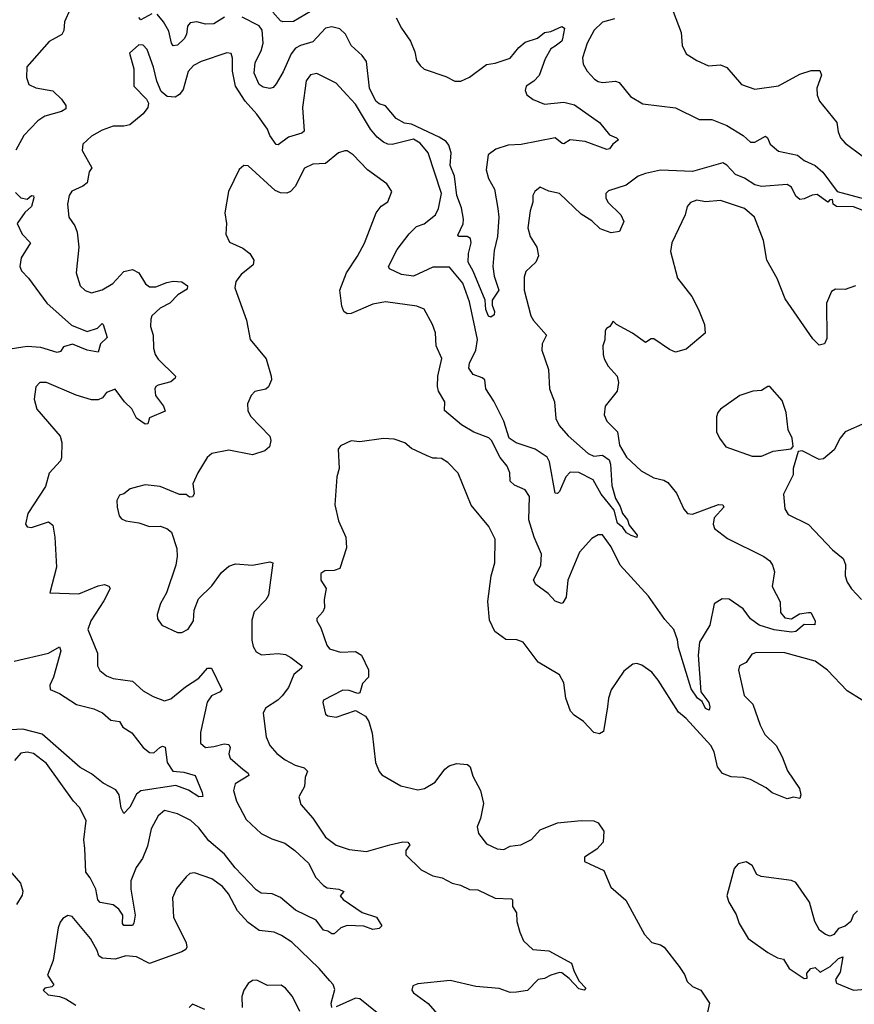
# Model space of a CAD drawing. Extents: x 2199565 to 2323334, y 894172 to 1018966.
# Tile 356 of 440: x 2271410 to 2275298, y 984699 to 989284. Entities that reach past the tile are written whole.
import ezdxf

# ---------------------------------------------------------------- set-up
doc = ezdxf.new("R2010")
doc.units = 0

msp = doc.modelspace()

# ---------------------------------------------------------------- linework, layer by layer
at = {"layer": '0CON10XD'}
for points in [[(2274428.8, 989388.8), (2274490.8, 989225), (2274495.8, 989165), (2274515.6, 989125.6), (2274565, 989094.2), (2274619.5, 989069.5), (2274675, 989073.8), (2274705, 989062), (2274772.6, 988982.6), (2274835, 988960.6), (2274945, 988976.9), (2275045, 989031.3), (2275097.8, 989047.8), (2275137.8, 989047.8), (2275145.7, 989025.7), (2275124.3, 988965), (2275125, 988932.5), (2275136.2, 988905), (2275216.9, 988805), (2275222.2, 988762.2), (2275234.2, 988735), (2275255, 988710), (2275335, 988650)], [(2271645, 989334), (2271618.8, 989275), (2271615.5, 989234.5), (2271605.8, 989215), (2271547.1, 989182.9), (2271442.9, 989065), (2271441.2, 989015), (2271453.4, 988983.4), (2271485, 988967.3), (2271565, 988952.5), (2271604.7, 988914.7), (2271625.7, 988885), (2271625, 988870), (2271605, 988856.7), (2271526.7, 988835), (2271495, 988813.5), (2271429.5, 988745), (2271392.6, 988677.4)], [(2272025, 989311), (2271975, 989283.3), (2271964.5, 989295)], [(2272365, 989296.6), (2272314.7, 989265.3), (2272276.4, 989263.6), (2272235, 989274.7), (2272205, 989270.4), (2272192.3, 989255), (2272186.9, 989215), (2272176.1, 989195), (2272145, 989165.9), (2272125, 989163.3), (2272117.1, 989175), (2272105, 989230.4), (2272079.5, 989275), (2272050, 989310)], [(2272791.3, 989338.7), (2272685, 989276.2), (2272635.8, 989274.2), (2272625, 989278.9), (2272589.4, 989319.4)], [(2273163.7, 989293.7), (2273188.8, 989245), (2273230.7, 989185), (2273251.3, 989135), (2273258.9, 989095), (2273275, 989070.5), (2273295, 989054.6), (2273395, 989019.2), (2273437.6, 988997.6), (2273465, 988997.7), (2273505, 989016.1), (2273585, 989075.4), (2273625, 989081.3), (2273695, 989104.5), (2273735.4, 989155), (2273765, 989179.7), (2273822.3, 989197.7), (2273855, 989225.5), (2273885, 989228.8), (2273935, 989253.3), (2273947.5, 989245), (2273939.2, 989195), (2273935, 989184.2), (2273905, 989160.6), (2273885, 989148.8), (2273857.6, 989102.4), (2273829.8, 989025), (2273805, 988997.8), (2273769.5, 988975), (2273765.5, 988955), (2273773.3, 988935), (2273802.6, 988912.6), (2273855, 988890.4), (2273945, 988899.7), (2273995, 988888.5), (2274111.9, 988805), (2274157.7, 988747.7), (2274190, 988735), (2274200, 988725), (2274173.3, 988705), (2274157.5, 988682.5), (2274145, 988680), (2274045, 988716.9), (2273975, 988724.3), (2273945, 988705.8), (2273937.3, 988707.3), (2273905, 988733.8), (2273746, 988704), (2273685, 988700), (2273628.9, 988681.1), (2273593.1, 988655), (2273583.8, 988585), (2273594.5, 988545), (2273622.2, 988495), (2273636.8, 988405), (2273641.8, 988365), (2273636.6, 988275), (2273621.1, 988208.9), (2273613.6, 988135), (2273620, 988090), (2273642.5, 988025), (2273611.2, 987978.8), (2273610.8, 987955), (2273622.5, 987925), (2273619.7, 987910.3), (2273605, 987899.2), (2273594.5, 987904.5), (2273581.1, 987935), (2273578.5, 987978.5), (2273522.9, 988112.9), (2273499.6, 988155), (2273500.3, 988195), (2273514, 988245), (2273509.6, 988265), (2273495, 988275.4), (2273455.5, 988275.5), (2273450.9, 988280.9), (2273476, 988334), (2273477.6, 988355), (2273468.9, 988408.9), (2273446.5, 988465), (2273436.4, 988556.4), (2273415.2, 988605), (2273420, 988665), (2273409.9, 988699.9), (2273397.1, 988717.1), (2273365, 988737.3), (2273235, 988797.2), (2273202.6, 988802.6), (2273163.6, 988823.6), (2273115, 988882.8), (2273085, 988892), (2273069.5, 988905), (2273039.1, 988965), (2273025, 989089.4), (2273005, 989117.9), (2272955, 989164.5), (2272927.6, 989217.6), (2272901.3, 989241.3), (2272865, 989251.9), (2272835, 989245.7), (2272775, 989180.7), (2272718.1, 989165), (2272695, 989151.3), (2272674.8, 989125.2), (2272637.8, 989042.2), (2272604.7, 988985.3), (2272590.8, 988969.2), (2272575, 988964.5), (2272545, 988969.6), (2272525, 988982.7), (2272502.7, 989035), (2272506.6, 989085), (2272535, 989138.9), (2272544.8, 989175), (2272540.3, 989235), (2272526.4, 989256.4), (2272445.9, 989295.9)], [(2274181.4, 989288.6), (2274125, 989272.9), (2274085.6, 989235), (2274053.6, 989175), (2274032.4, 989107.6), (2274035, 989077.5), (2274054.2, 989045), (2274087.5, 989007.5), (2274105, 988996.5), (2274125, 988991.8), (2274185, 988998.1), (2274202.4, 988992.4), (2274256, 988926), (2274313.3, 988893.3), (2274464.7, 988874.7), (2274575, 988819.6), (2274635, 988820.4), (2274705, 988791.3), (2274780, 988745), (2274815, 988713.5), (2274835.3, 988714.7), (2274885, 988742), (2274894.2, 988734.2), (2274905.7, 988705), (2274945, 988672.2), (2275033.7, 988653.7), (2275065, 988629.2), (2275115, 988605.6), (2275152, 988575), (2275217.5, 988485), (2275345, 988449.6)], [(2274258.3, 986881.7), (2274237.1, 986895), (2274220, 986920), (2274195, 986940), (2274180.2, 987000.2), (2274118.3, 987075), (2274081.2, 987141.2), (2274015, 987175.4), (2273975, 987177.5), (2273954.6, 987155), (2273925, 987087.5), (2273915, 987077.5), (2273905, 987078.8), (2273878.5, 987225), (2273866.7, 987246.7), (2273811.5, 987285), (2273723.3, 987313.3), (2273690.2, 987335), (2273665, 987415.4), (2273618.3, 987508.3), (2273581.5, 987565), (2273576.6, 987606.6), (2273565, 987616.7), (2273522.2, 987632.2), (2273502.1, 987662.1), (2273505.6, 987685), (2273534.7, 987745.3), (2273542.7, 987795), (2273505, 987971.2), (2273475, 988057.8), (2273412.6, 988132.6), (2273335, 988131.8), (2273245, 988090), (2273188.3, 988098.3), (2273132.5, 988125), (2273128.6, 988135), (2273168.2, 988215), (2273225, 988286.9), (2273258.7, 988321.3), (2273295, 988334.5), (2273346.7, 988375), (2273361.5, 988405), (2273374.6, 988475), (2273312.9, 988665), (2273275, 988710), (2273245, 988727.5), (2273145, 988703.4), (2273125, 988704.7), (2273104.8, 988714.8), (2273075, 988737.5), (2273044.2, 988774.2), (2272975, 988890.6), (2272934, 988934), (2272885, 988988.6), (2272795, 989033.1), (2272765, 989027.1), (2272745, 989000), (2272727.5, 988875), (2272735.3, 988764.7), (2272724, 988756), (2272662, 988738), (2272615, 988702.2), (2272605, 988703.1), (2272575.5, 988745), (2272563.9, 988775), (2272515, 988843.8), (2272461.1, 988905), (2272415.8, 988975), (2272400.8, 989045), (2272402.2, 989105), (2272395, 989126.7), (2272375, 989130), (2272255, 989089.6), (2272219.5, 989070.5), (2272195, 989043.8), (2272171.2, 988958.8), (2272154.5, 988935.5), (2272135, 988924.2), (2272097.1, 988927.1), (2272069.7, 988949.7), (2272048.3, 988998.3), (2272034, 989064), (2272003.6, 989145), (2271985, 989165.4), (2271965, 989166.7), (2271921.2, 989128.8), (2271942.5, 989055), (2271942.5, 988975), (2272001.2, 988915), (2272010, 988895), (2272006.7, 988875), (2271985, 988846.2), (2271923.3, 988795), (2271895, 988788.1), (2271845, 988788.1), (2271795, 988769.5), (2271745, 988741.9), (2271704, 988705), (2271700.8, 988675), (2271745.8, 988595), (2271734.5, 988575.5), (2271724.4, 988525), (2271705, 988508.9), (2271653.5, 988486.5), (2271641.2, 988465), (2271632.2, 988425), (2271639.5, 988365), (2271666.4, 988325), (2271678.5, 988295), (2271685.4, 988225), (2271673.3, 988105), (2271691.9, 988045), (2271715, 988022.9), (2271745, 988012.9), (2271795, 988026.4), (2271844.7, 988055.3), (2271895, 988111.4), (2271935, 988121.9), (2271965.4, 988105.4), (2271995.7, 988055), (2272015, 988040.9), (2272045, 988040.4), (2272095, 988061.1), (2272125, 988066.7), (2272165, 988063.1), (2272192, 988045), (2272189.7, 988030.3), (2272146.6, 988003.4), (2272109.2, 987965), (2272065, 987941.5), (2272026, 987905), (2272020.6, 987889.4), (2272020, 987855), (2272031.4, 987815), (2272034.3, 987755), (2272041.9, 987725), (2272055, 987702.9), (2272136.2, 987625), (2272133.8, 987615), (2272115, 987597.5), (2272055, 987581.9), (2272043.8, 987576.2), (2272039.4, 987565), (2272043.6, 987535), (2272080, 987485), (2272088.3, 987461.7), (2272015, 987430), (2272007.1, 987402.9), (2271995, 987401.4), (2271955, 987429.2), (2271932.6, 987472.6), (2271898.1, 987505), (2271855, 987564.2), (2271815, 987548.1), (2271795.8, 987524.2), (2271775, 987513.6), (2271744.6, 987514.6), (2271673.4, 987536.6), (2271535, 987595.6), (2271504.4, 987595.6), (2271485.6, 987574.4), (2271477.6, 987517.6), (2271490.3, 987470.3), (2271598.1, 987345), (2271606.9, 987315), (2271605.7, 987244.3), (2271600.3, 987229.7), (2271546.8, 987173.2), (2271529.8, 987110.2), (2271448.8, 986985), (2271436.7, 986935), (2271445, 986922.5), (2271465, 986920), (2271545, 986945.6), (2271565, 986930), (2271574.4, 986875), (2271582.2, 986735), (2271550, 986615), (2271685, 986610), (2271775, 986648.1), (2271805, 986654), (2271826.1, 986646.1), (2271831.2, 986635), (2271802.6, 986577.4), (2271741.5, 986485), (2271727.5, 986445), (2271772.5, 986335), (2271773.3, 986275), (2271783.8, 986253.8), (2271815, 986229.4), (2271845, 986216.9), (2271935, 986203.6), (2271985, 986158.6), (2272032, 986132), (2272085, 986112.9), (2272115, 986121.9), (2272182.7, 986177.3), (2272245, 986217.7), (2272285, 986264.4), (2272304.4, 986264.4), (2272351.2, 986165), (2272343.8, 986155), (2272304.1, 986135.9), (2272283.5, 986106.5), (2272252.5, 985965), (2272252.5, 985915), (2272275.7, 985895.7), (2272315, 985899.1), (2272362.8, 985912.8), (2272385, 985908.9), (2272390, 985895), (2272384.6, 985865), (2272390.5, 985845), (2272449.4, 985795), (2272474.3, 985775), (2272477.1, 985765), (2272413.9, 985726.1), (2272405.5, 985695), (2272419.6, 985645), (2272465, 985560), (2272535, 985495.4), (2272585, 985469.5), (2272645, 985448.9), (2272692.5, 985415), (2272755, 985356), (2272789.2, 985289.2), (2272825, 985252.5), (2272842.2, 985242.2), (2272896.2, 985235), (2272920, 985225), (2272903.8, 985205), (2272917.3, 985187.3), (2273005, 985127.1), (2273072, 985105), (2273097.5, 985065), (2273085, 985052.5), (2273055, 985047.5), (2273012.7, 985062.7), (2272935, 985066.2), (2272906.2, 985055), (2272875, 985027.5), (2272865, 985026.7), (2272845, 985040), (2272825, 985044), (2272791.3, 985091.3), (2272695, 985138.2), (2272625, 985196.2), (2272586.8, 985213.2), (2272535, 985216.5), (2272512.1, 985232.1), (2272414.4, 985334.4), (2272365, 985398.1), (2272290.9, 985460.9), (2272245, 985521.2), (2272207.8, 985555), (2272145, 985586.7), (2272085, 985601.5), (2272055, 985577.5), (2272023, 985517), (2272005.5, 985435), (2271981.9, 985378.1), (2271952.9, 985337.1), (2271928.7, 985275), (2271927.8, 985235), (2271947.7, 985115), (2271942.6, 985077.4), (2271935, 985066.9), (2271895, 985066.9), (2271888.5, 985075), (2271890.9, 985115), (2271872.8, 985142.8), (2271845, 985163.1), (2271785, 985173.8), (2271774.6, 985185), (2271764.6, 985235), (2271738.5, 985288.5), (2271717.6, 985315), (2271713.2, 985425), (2271709.7, 985465), (2271720.5, 985555), (2271688.9, 985615), (2271660.9, 985645), (2271535, 985820.7), (2271475, 985866.8), (2271445, 985873.4), (2271415, 985869.5), (2271385.3, 985834.7)], [(2274128.8, 987725), (2274132.5, 987705), (2274151.2, 987671.2), (2274193.8, 987625), (2274200, 987595), (2274194, 987555), (2274137.1, 987485), (2274132.5, 987445), (2274145.8, 987415), (2274194.3, 987365), (2274205, 987303.8), (2274237.4, 987247.4), (2274305, 987183.5), (2274365, 987151.5), (2274410.3, 987140.3), (2274428.9, 987128.9), (2274470.2, 987080.2), (2274504.2, 987005), (2274521.2, 986985), (2274545, 986982.2), (2274665, 987026.6), (2274685.5, 987025), (2274690, 987015), (2274645.4, 986965), (2274640.9, 986935), (2274646.9, 986915), (2274708, 986868), (2274876.7, 986785), (2274905, 986763.8), (2274917.5, 986745), (2274926.1, 986713.9), (2274916.2, 986645), (2274953.4, 986573.4), (2274954.3, 986524.3), (2274975, 986499.4), (2275005, 986494.6), (2275042.2, 986517.8), (2275085, 986524.5), (2275095, 986523.1), (2275116, 986485), (2275114.3, 986465.7), (2275065, 986467.7), (2275025, 986435.9), (2275005, 986432.7), (2274925, 986443.7), (2274855, 986464.8), (2274815, 986494.1), (2274780.6, 986540.6), (2274715, 986586.2), (2274682.6, 986587.4), (2274646, 986564), (2274624.6, 986465), (2274577.6, 986385), (2274570, 986325), (2274582.5, 986155), (2274620, 986105), (2274625.8, 986084.3), (2274621.3, 986068.7), (2274605, 986076.5), (2274589.4, 986109.4), (2274567.1, 986125), (2274538.3, 986168.3), (2274478.5, 986361.5), (2274475, 986396.7), (2274457.1, 986445), (2274415, 986491.2), (2274339.9, 986599.9), (2274206.9, 986745), (2274165, 986829.2), (2274125, 986886.2), (2274105, 986886.2), (2274075, 986868.8), (2274017.5, 986805), (2273963.8, 986675), (2273955.5, 986594.5), (2273940.5, 986569.5), (2273933.6, 986566.4), (2273905, 986576), (2273871.8, 986611.8), (2273815, 986654), (2273804.3, 986675), (2273837.9, 986745), (2273841.1, 986795), (2273806.7, 986875), (2273781.7, 986955), (2273784.6, 987064.6), (2273765, 987094.3), (2273715, 987116.4), (2273695.4, 987135), (2273694, 987174), (2273681.5, 987205), (2273648.5, 987245), (2273607.8, 987325), (2273595, 987336.5), (2273525, 987363.3), (2273467.8, 987397.8), (2273389.1, 987465), (2273390, 987505), (2273361.8, 987555), (2273356.8, 987576.8), (2273358.1, 987625), (2273375.9, 987705.9), (2273350.5, 987765), (2273346.4, 987826.4), (2273332.9, 987865), (2273295, 987936.2), (2273260.9, 987950.9), (2273115, 987971.1), (2273055, 987960), (2272955, 987915.5), (2272935, 987914.4), (2272919.4, 987925), (2272910.7, 987950.7), (2272901.5, 988025), (2272933.1, 988105), (2272983.6, 988183.6), (2273016.2, 988243.8), (2273070.8, 988385), (2273094.3, 988415.7), (2273125, 988436.7), (2273143.8, 988485), (2273119.7, 988519.7), (2273030, 988585), (2272964.2, 988655), (2272935, 988674.4), (2272925, 988674.4), (2272895, 988664.2), (2272835, 988614.3), (2272775, 988611.9), (2272736.5, 988593.5), (2272692.7, 988507.3), (2272671.9, 988485), (2272654, 988476), (2272625, 988477.5), (2272599.7, 988489.7), (2272475, 988603.3), (2272454.1, 988605.9), (2272432.7, 988587.3), (2272382.5, 988485), (2272366.2, 988385), (2272373.3, 988335), (2272371.2, 988285), (2272388.3, 988248.3), (2272450.2, 988220.2), (2272481.9, 988195), (2272501.5, 988165), (2272497.6, 988142.4), (2272441.7, 988098.3), (2272416.7, 988065), (2272411.8, 988035), (2272467.1, 987885), (2272484.6, 987794.6), (2272558.1, 987705), (2272581.2, 987625), (2272583, 987607), (2272570, 987575), (2272556.4, 987563.6), (2272505, 987553.3), (2272488.8, 987535), (2272472, 987495), (2272472.5, 987465), (2272485, 987438.8), (2272576.2, 987345), (2272580, 987325), (2272573.8, 987295), (2272552.7, 987277.3), (2272495, 987258.6), (2272385, 987280), (2272305, 987264), (2272284, 987245), (2272240, 987175), (2272217.3, 987122.7), (2272223, 987077), (2272215, 987062.5), (2272201.3, 987061.3), (2272185, 987073.3), (2272155, 987074), (2272065, 987110), (2271995, 987118.8), (2271958.3, 987108.3), (2271925, 987100), (2271895, 987076.7), (2271875, 987070), (2271863.3, 987045), (2271863.9, 987013.9), (2271873.9, 986973.9), (2271885, 986960), (2271905, 986950), (2271965, 986942), (2272015, 986924), (2272065, 986926), (2272095.7, 986915.7), (2272117.9, 986897.9), (2272142.1, 986822.1), (2272144.4, 986785), (2272136.9, 986745), (2272093.9, 986616.1), (2272066.7, 986565), (2272050, 986515), (2272052.5, 986495), (2272072.5, 986465), (2272145, 986431.2), (2272165, 986430), (2272195, 986446.7), (2272219.2, 986485), (2272222.5, 986535), (2272242.8, 986587.2), (2272305, 986647.5), (2272350.2, 986709.8), (2272385, 986740), (2272415, 986750), (2272495, 986744.5), (2272575, 986759.4), (2272588.8, 986755), (2272569.2, 986605), (2272556.8, 986583.2), (2272502.7, 986527.3), (2272491.7, 986488.3), (2272492.2, 986395), (2272498.1, 986365), (2272511.1, 986341.1), (2272536.9, 986326.9), (2272615, 986332.2), (2272648, 986328), (2272673.8, 986315), (2272724, 986275), (2272722.5, 986265), (2272687.3, 986235), (2272662.5, 986175), (2272633.5, 986135), (2272612.9, 986115), (2272555, 986078.6), (2272544.3, 986055), (2272557.8, 985945), (2272575, 985904.2), (2272607.9, 985867.9), (2272647.3, 985837.3), (2272693.5, 985813.5), (2272735, 985801.1), (2272750.5, 985785), (2272739.4, 985755), (2272736.3, 985713.7), (2272710, 985665), (2272719.7, 985629.7), (2272775, 985565.7), (2272835, 985478.1), (2272885, 985440), (2272945, 985420.5), (2273025, 985410.9), (2273135, 985441.8), (2273195, 985455.4), (2273218.8, 985455), (2273228.3, 985441.7), (2273209.2, 985415), (2273208.6, 985395), (2273280, 985325), (2273335, 985297.5), (2273378.1, 985288.1), (2273425, 985263.1), (2273463.8, 985253.8), (2273505, 985233.8), (2273545, 985232.9), (2273625, 985192.9), (2273700.5, 985190.5), (2273706, 985185), (2273706.2, 985155), (2273723.8, 985125), (2273726.7, 985085), (2273740, 985035), (2273757.5, 984995), (2273800, 984955), (2273875, 984947.5), (2273980.9, 984890.9), (2273992.7, 984852.7), (2274017, 984807), (2274046.7, 984775), (2274040, 984765), (2274015, 984770.8), (2273969.7, 984819.7), (2273936.3, 984846.3), (2273925, 984847.3), (2273884.3, 984835.7), (2273855, 984819.5), (2273825, 984814), (2273775, 984763.1), (2273724, 984756), (2273695, 984753.8), (2273643.4, 984773.4), (2273535, 984781.8), (2273415, 984810.4), (2273265, 984794.4), (2273241.2, 984785), (2273237.5, 984765), (2273245, 984752), (2273313.5, 984703.5), (2273397.3, 984607.3)], [(2275335, 988397.7), (2275295, 988412.5), (2275215, 988414.4), (2275200, 988425), (2275196.6, 988446.6), (2275184.3, 988445.7), (2275175, 988434.2), (2275125, 988470), (2275102, 988468), (2275065, 988450), (2275045, 988447.5), (2275025, 988462.5), (2275005, 988504.2), (2274985, 988516.9), (2274865, 988508.2), (2274834.3, 988515.7), (2274786.7, 988546.7), (2274744.2, 988564.2), (2274705, 988607.1), (2274685, 988617.9), (2274545, 988577.8), (2274395.9, 988584.1), (2274325, 988567.7), (2274291.4, 988555), (2274235, 988513.6), (2274153.3, 988486.7), (2274140, 988475), (2274140, 988455), (2274150, 988435), (2274210, 988375), (2274224, 988345), (2274205, 988297.5), (2274165, 988292.5), (2274115, 988310.6), (2274075, 988348.5), (2274025, 988379.1), (2273925, 988475.8), (2273875, 988486), (2273835, 988503.8), (2273809.2, 988485), (2273800, 988465), (2273800, 988435), (2273787.5, 988395), (2273776.9, 988315), (2273788.6, 988275), (2273818.9, 988225), (2273826.4, 988185), (2273814.5, 988155.5), (2273768.3, 988111.7), (2273760.5, 988085), (2273759.6, 988025), (2273791.5, 987905), (2273803.4, 987883.4), (2273863.6, 987815), (2273844.5, 987775), (2273842.5, 987745), (2273872.8, 987655), (2273878.9, 987565), (2273901.1, 987505), (2273907.1, 987427.1), (2273923.8, 987395), (2273965, 987346.4), (2274057.9, 987265), (2274085, 987252.4), (2274125, 987257.2), (2274156.2, 987235), (2274162.6, 987215), (2274168.9, 987115), (2274185, 987054), (2274207.7, 987017.7), (2274218.6, 986985), (2274241.9, 986955), (2274250, 986930), (2274285.9, 986884.1), (2274285, 986873.1), (2274258.3, 986881.7)], [(2271390.2, 988480.2), (2271416, 988455), (2271445, 988448.9), (2271465, 988466.2), (2271474, 988464), (2271475.8, 988455), (2271465.9, 988415), (2271433.9, 988386.1), (2271398.1, 988335), (2271422.5, 988285), (2271461.2, 988245), (2271417.8, 988175), (2271411.4, 988135), (2271419.2, 988115), (2271451.1, 988081.1), (2271537.1, 987965), (2271651.9, 987861.9), (2271725, 987833.1), (2271771.9, 987848.1), (2271795, 987868.9), (2271799.4, 987865), (2271818.2, 987805), (2271787.1, 987775), (2271775, 987736), (2271725, 987745.9), (2271656.7, 987773.3), (2271615, 987761.2), (2271600, 987740), (2271585.5, 987734.5), (2271508.5, 987758.5), (2271445, 987762.8), (2271345, 987746.8)], [(2275303.8, 988045), (2275255, 988027.5), (2275211.2, 988028.8), (2275191.2, 988018.8), (2275168, 987965), (2275170.3, 987799.7), (2275160, 987775), (2275135, 987768.6), (2275105, 987798.6), (2274975.3, 987985.3), (2274939.1, 988079.1), (2274890.5, 988165), (2274875.4, 988255.4), (2274832.9, 988365), (2274786, 988405), (2274675, 988441.9), (2274605, 988436.9), (2274565, 988444.3), (2274535, 988432.5), (2274520, 988415), (2274510, 988375), (2274448.6, 988245), (2274441.1, 988205), (2274475, 988081.2), (2274540.6, 987995), (2274571.9, 987935), (2274600, 987865), (2274604, 987825), (2274515, 987750.8), (2274465, 987735.8), (2274437.9, 987747.9), (2274365, 987798.6), (2274352.2, 987797.8), (2274325, 987781.2), (2274265, 987824.2), (2274190, 987865), (2274175, 987880), (2274160, 987855), (2274143.6, 987846.4), (2274137.5, 987835), (2274136.1, 987793.9), (2274126.2, 987765), (2274128.8, 987725)], [(2274822.1, 987252.1), (2274865, 987252.5), (2274920, 987275), (2275003.3, 987286.7), (2275013, 987297), (2275008, 987335), (2274990.6, 987375), (2274980, 987455), (2274961.7, 987511.7), (2274905, 987576.7), (2274895, 987576.7), (2274865, 987557.5), (2274825, 987554), (2274765, 987534), (2274675, 987471.2), (2274662, 987455), (2274656.7, 987435), (2274656.2, 987365), (2274670, 987335), (2274700, 987295), (2274822.1, 987252.1)], [(2275347.1, 987405), (2275255.5, 987364.5), (2275232.5, 987335), (2275205, 987281.2), (2275155, 987238.8), (2275135, 987236.2), (2275055, 987276.2), (2275037, 987273), (2275013.3, 987195), (2275013.8, 987165), (2274967.5, 987075), (2274973.9, 987006.1), (2274990.3, 986980.3), (2275084.1, 986934.1), (2275196.2, 986815), (2275246.2, 986775), (2275257.3, 986747.3), (2275255.7, 986695), (2275264.4, 986665), (2275284.6, 986634.6), (2275331.4, 986585)], [(2275335, 986115.4), (2275265, 986158.5), (2275173.5, 986255), (2275115, 986297.3), (2274974.5, 986335.5), (2274842.1, 986337.9), (2274820.6, 986329.4), (2274795, 986291.2), (2274763.3, 986275), (2274758.8, 986255), (2274785, 986137.5), (2274825, 986097.5), (2274859.7, 985999.7), (2274881.9, 985955), (2274933.7, 985903.7), (2274961.7, 985851.7), (2274986.2, 985786.2), (2275042.9, 985705), (2275049.2, 985675), (2275045, 985657.5), (2275015, 985663.8), (2274985, 985656), (2274915, 985684.3), (2274887.3, 985707.3), (2274815, 985745.4), (2274782.5, 985755), (2274725, 985758), (2274684.2, 985774.2), (2274660.9, 985805), (2274644.6, 985874.6), (2274630.5, 985905), (2274515, 986030), (2274479.6, 986059.6), (2274385, 986208.6), (2274355, 986245.8), (2274309.1, 986279.1), (2274285, 986285.8), (2274266.1, 986283.9), (2274225, 986250), (2274165.7, 986164.3), (2274152.9, 986125), (2274148.6, 986085), (2274129.7, 985970.3), (2274111.4, 985958.6), (2274085, 985964.4), (2274036.3, 986016.3), (2273993.3, 986045), (2273976.7, 986065), (2273954.4, 986124.4), (2273945.7, 986195.7), (2273925, 986233.8), (2273825, 986292), (2273755, 986386.2), (2273725.8, 986395.8), (2273675, 986397.5), (2273622.9, 986435), (2273598, 986488), (2273591.4, 986575), (2273605.8, 986695), (2273622.9, 986755), (2273625.4, 986865.4), (2273595.7, 986925), (2273514, 987024), (2273452.2, 987172.2), (2273405, 987222.9), (2273375, 987240.6), (2273353, 987243), (2273335, 987243.1), (2273304.6, 987254.6), (2273235, 987288), (2273205, 987313.8), (2273155, 987331.2), (2273105, 987334), (2272995, 987318), (2272955, 987323.8), (2272905, 987300), (2272893.8, 987285), (2272898.6, 987195), (2272888.1, 987155), (2272878.8, 987025), (2272895, 986950), (2272930, 986875), (2272933.3, 986825), (2272901.1, 986728.9), (2272875, 986718.9), (2272831.4, 986718.6), (2272813.1, 986705), (2272813.3, 986675), (2272837.5, 986635), (2272828.6, 986585), (2272830.8, 986545), (2272823, 986527), (2272794.5, 986495.5), (2272794.3, 986485), (2272813.2, 986453.2), (2272841.2, 986371.2), (2272854, 986354), (2272905, 986338.8), (2272975, 986341.8), (2273002.9, 986325), (2273035, 986257.5), (2273035, 986223.3), (2273006.4, 986193.6), (2272995, 986150), (2272985, 986146.7), (2272945, 986160), (2272915, 986162.5), (2272825, 986116), (2272822.5, 986105), (2272835, 986050), (2272845, 986042.5), (2272885, 986036.7), (2272975, 986066.7), (2273021.2, 986041.2), (2273036.6, 986016.6), (2273052, 985962), (2273068, 985825), (2273084.1, 985784.1), (2273097.7, 985767.7), (2273185.9, 985715.9), (2273265, 985698.6), (2273296.4, 985703.6), (2273345, 985734.2), (2273390.8, 985795), (2273410.5, 985809.5), (2273445, 985820.6), (2273496.2, 985816.2), (2273508.1, 985805), (2273521.1, 985761.1), (2273557.1, 985695), (2273570, 985635), (2273556.9, 985565), (2273541.4, 985525), (2273546.7, 985495), (2273585, 985446.2), (2273635, 985424), (2273665, 985420.8), (2273695, 985436), (2273718.3, 985438.3), (2273745, 985442.5), (2273795, 985466.2), (2273835, 985512), (2273915, 985544.1), (2274025.3, 985555.3), (2274085, 985553.2), (2274105, 985544.4), (2274130.6, 985505), (2274128, 985455), (2274098.2, 985421.8), (2274042, 985385), (2274041.2, 985365), (2274131.7, 985321.7), (2274164.3, 985244.3), (2274233.5, 985183.5), (2274320.8, 985025), (2274355, 984987.1), (2274395, 984976.9), (2274412.5, 984965), (2274482.5, 984875), (2274507.4, 984837.4), (2274520, 984805), (2274545, 984782.9), (2274583.8, 984765), (2274624.2, 984705), (2274607.5, 984635)], [(2271385, 986296.5), (2271545, 986334.6), (2271595, 986363.3), (2271602.3, 986345), (2271567.4, 986222.6), (2271550, 986185), (2271552.9, 986165), (2271596.1, 986146.1), (2271675, 986094.7), (2271755, 986075.4), (2271796.3, 986056.3), (2271835, 986022.2), (2271875, 986015.8), (2271890.6, 985990.6), (2271932.9, 985962.9), (2271985.5, 985895), (2272015, 985871.5), (2272035, 985870), (2272063.1, 985895), (2272075, 985900.6), (2272087.2, 985897.2), (2272097.6, 985825), (2272123.8, 985785), (2272175, 985780.4), (2272226.9, 985765), (2272260.9, 985685), (2272263.2, 985666.8), (2272244.8, 985664.8), (2272196.3, 985696.3), (2272138.3, 985718.3), (2271975, 985693.3), (2271955, 985677.1), (2271923.3, 985616.7), (2271895, 985587.5), (2271883.2, 985613.2), (2271873.1, 985675), (2271858.7, 985698.7), (2271799.3, 985729.3), (2271745, 985772.9), (2271692.2, 985802.2), (2271515, 985957.8), (2271425, 985981.1), (2271286.9, 985973.1)], [(2275313.3, 985135), (2275293.3, 985115), (2275282.5, 985085), (2275255, 985062.5), (2275225, 985052.5), (2275202.5, 985025), (2275185, 985016.7), (2275163.9, 985023.9), (2275136.7, 985045), (2275114.3, 985084.3), (2275090, 985175), (2275025, 985266), (2275005, 985276.2), (2274864.1, 985294.1), (2274844.1, 985304.1), (2274822.5, 985345), (2274795, 985363.3), (2274756.4, 985353.6), (2274738.3, 985331.7), (2274704, 985205), (2274714, 985175), (2274747.3, 985117.3), (2274761.2, 985075), (2274803.3, 985005), (2274895, 984940), (2274940, 984915), (2274968.8, 984908.8), (2274995, 984866.7), (2275065, 984820), (2275078.3, 984821.7), (2275077.5, 984845), (2275095, 984866.7), (2275115, 984870), (2275138.3, 984848.3), (2275153.8, 984856.2), (2275186.2, 984875), (2275225, 984913.3), (2275245, 984920), (2275231.7, 984848.3), (2275210, 984815), (2275215, 984797.5), (2275295, 984765.8)], [(2271365, 985320.8), (2271413.8, 985263.8), (2271425.4, 985225.4), (2271421.9, 985208.1), (2271395, 985164.4)], [(2272864.5, 984684.5), (2272861.5, 984705), (2272878.1, 984768.1), (2272871.2, 984791.2), (2272855, 984808.5), (2272805, 984865.5), (2272678.2, 984988.2), (2272630.1, 985020.1), (2272595, 985035.5), (2272525, 985043.5), (2272475, 985079.5), (2272425.4, 985135), (2272383.6, 985213.6), (2272355, 985248.1), (2272305, 985282.9), (2272225, 985311.2), (2272202.3, 985307.7), (2272185, 985292.5), (2272141.2, 985238.8), (2272121.4, 985195), (2272126.9, 985105), (2272186, 984985), (2272188.8, 984965), (2272183.8, 984955), (2272166.2, 984943.8), (2272015, 984889.6), (2271955, 984920.9), (2271905, 984924.3), (2271855, 984909.4), (2271795, 984914.6), (2271779.3, 984925), (2271770.7, 984949.3), (2271739.4, 985005), (2271655, 985107.5), (2271635, 985112.5), (2271611.2, 985098.8), (2271598.3, 985081.7), (2271590, 985055), (2271566.8, 984903.2), (2271540, 984835), (2271569.4, 984790.6), (2271559.6, 984780.4), (2271527.5, 984775), (2271520, 984765), (2271543.4, 984743.4), (2271595, 984735.6), (2271624.6, 984724.6), (2271672, 984695)], [(2272715.4, 984665.4), (2272681.2, 984735), (2272648, 984775), (2272627.9, 984787.9), (2272565, 984786.2), (2272515, 984811.2), (2272495, 984810), (2272475, 984796.7), (2272454.4, 984765.6), (2272444.3, 984735), (2272446, 984685)], [(2275295, 984765.8), (2275405, 984774.3)], [(2273075, 984659.3), (2272995, 984724.6), (2272975, 984727.9), (2272885, 984687.3)], [(2272272.5, 984675), (2272215, 984700), (2272200, 984685)]]:
    msp.add_lwpolyline(points, dxfattribs=at)

doc.saveas('drawing.dxf')
